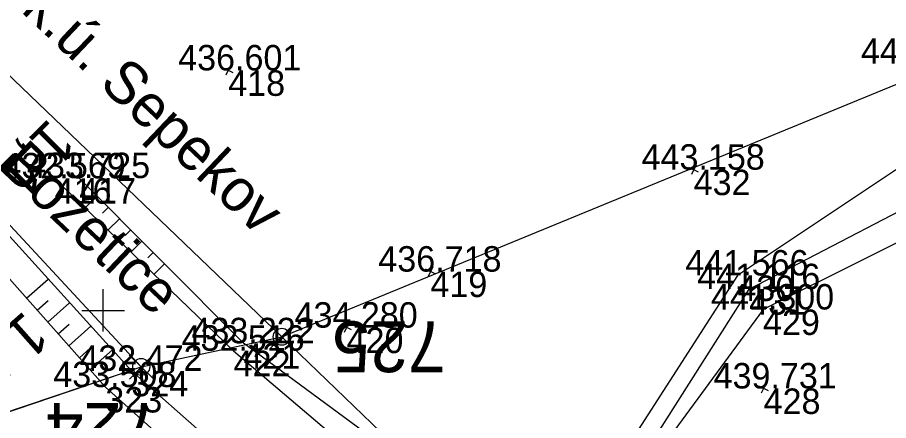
# Model space of a CAD drawing. Extents: x -776734 to -748832, y -1118122 to -976986.
# Drawn here: x -751104.04 to -751063.01, y -1114655.19 to -1114636.18 of the extents above; entities that cross this region are included whole.
import ezdxf

# ---------------------------------------------------------------- set-up
doc = ezdxf.new("R2010")
doc.units = 0
for name, color, linetype in [('KM_Hranice obce', 7, 'Continuous'), ('KM_Hranice parcel', 7, 'Continuous'), ('KM_Názvy ku_obce_kraje', 7, 'Continuous'), ('Level 61 Křížky', 7, 'Continuous'), ('Obvod stavby - SŽ+ČD', 7, 'Continuous'), ('SŽG Vrstva 48', 7, 'Continuous'), ('SŽG Vrstva 49', 7, 'Continuous'), ('SŽG Vrstva 50', 7, 'Continuous'), ('SŽG Vrstva 53', 7, 'Continuous'), ('SŽG Vrstva 60', 7, 'Continuous'), ('SŽG Vrstva 61', 7, 'Continuous'), ('VYT-BODY', 7, 'Continuous')]:
    doc.layers.add(name, color=color, linetype=linetype)

msp = doc.modelspace()

# ---------------------------------------------------------------- linework, layer by layer
at = {"layer": 'KM_Hranice obce'}
for p, q in [((-751091.59, -1114651.24), (-751109.85, -1114633.73)), ((-751091.59, -1114651.24), (-751109.85, -1114633.73)), ((-751047.63, -1114693.52), (-751091.59, -1114651.24)), ((-751047.63, -1114693.52), (-751091.59, -1114651.24))]:
    msp.add_line(p, q, dxfattribs=at)
at = {"layer": 'KM_Hranice parcel'}
for p, q in [((-751098.21, -1114652.66), (-751091.59, -1114651.24)), ((-751118.39, -1114659.47), (-751098.21, -1114652.66))]:
    msp.add_line(p, q, dxfattribs=at)
for points in [[(-751091.59, -1114651.24), (-751052.09, -1114634.98), (-750945.62, -1114595.97)], [(-751098.21, -1114652.66), (-751108.17, -1114641.93), (-751118.24, -1114633.81)]]:
    msp.add_lwpolyline(points, dxfattribs=at)
at = {"layer": 'Level 61 Křížky'}
for p, q in [((-751100, -1114650), (-751100, -1114649)), ((-751101, -1114650), (-751099, -1114650)), ((-751100, -1114651), (-751100, -1114650))]:
    msp.add_line(p, q, dxfattribs=at)
at = {"layer": 'Obvod stavby - SŽ+ČD'}
msp.add_lwpolyline([(-751236.9, -1114707.02), (-751193.03, -1114664.28), (-751178.42, -1114675.26), (-751174.34, -1114678.03), (-751170.9473, -1114676.9001), (-751168.1235, -1114675.9597), (-751162.9, -1114674.22), (-751118.39, -1114659.47), (-751098.21, -1114652.66), (-751091.59, -1114651.24), (-751052.09, -1114634.98), (-751042.9845, -1114631.6438), (-751001.9301, -1114630.5149), (-750919.7259, -1114602.1536)], dxfattribs=at)
at = {"layer": 'SŽG Vrstva 48'}
for p, q in [((-751100.291, -1114644.609), (-751100.846, -1114645.161)), ((-751099.762, -1114645.141), (-751100.034, -1114645.411)), ((-751099.234, -1114645.673), (-751099.766, -1114646.202)), ((-751098.705, -1114646.205), (-751098.966, -1114646.464)), ((-751098.176, -1114646.736), (-751098.686, -1114647.243)), ((-751097.647, -1114647.268), (-751097.897, -1114647.516)), ((-751097.119, -1114647.8), (-751097.606, -1114648.285)), ((-751103.607, -1114649.422), (-751102.589, -1114648.521)), ((-751103.11, -1114649.984), (-751102.598, -1114649.53)), ((-751102.613, -1114650.545), (-751101.582, -1114649.633)), ((-751102.115, -1114651.107), (-751101.597, -1114650.648)), ((-751101.618, -1114651.668), (-751100.576, -1114650.745)), ((-751101.121, -1114652.23), (-751100.597, -1114651.766)), ((-751100.624, -1114652.792), (-751099.569, -1114651.858))]:
    msp.add_line(p, q, dxfattribs=at)
at = {"layer": 'SŽG Vrstva 49'}
for p, q in [((-751094.0015, -1114638.4573), (-751094.2205, -1114638.9067)), ((-751093.8863, -1114638.7915), (-751094.3357, -1114638.5725)), ((-751071.9622, -1114643.4724), (-751072.4118, -1114643.2536)), ((-751072.0776, -1114643.1382), (-751072.2964, -1114643.5878)), ((-751084.3633, -1114648.2785), (-751084.8127, -1114648.0595)), ((-751084.4785, -1114647.9443), (-751084.6975, -1114648.3937)), ((-751088.3113, -1114650.9205), (-751088.7607, -1114650.7015)), ((-751088.4265, -1114650.5863), (-751088.6455, -1114651.0357)), ((-751068.6662, -1114653.7884), (-751069.1158, -1114653.5696)), ((-751068.7816, -1114653.4542), (-751069.0004, -1114653.9038))]:
    msp.add_line(p, q, dxfattribs=at)
for points in [[(-751116.675, -1114632.953), (-751098.674, -1114652.847), (-751090.21, -1114660.329), (-751083.98, -1114663.255), (-751079.08, -1114670.424), (-751065.412, -1114686.286)], [(-751117.644, -1114633.563), (-751099.898, -1114653.612), (-751091.377, -1114661.254), (-751084.998, -1114664.191), (-751079.852, -1114671.705), (-751066.794, -1114687.156)], [(-751020.117, -1114634.765), (-751060.04, -1114641.62), (-751070.127, -1114648.352), (-751076.528, -1114658.314), (-751078.11, -1114663.715)], [(-751019.246, -1114637.748), (-751058.49, -1114644.759), (-751068.921, -1114649.956), (-751075.459, -1114658.878), (-751078.11, -1114663.715)], [(-751102.288, -1114643.771), (-751093.857, -1114651.899), (-751082.797, -1114661.315), (-751076.158, -1114667.661), (-751071.168, -1114674.163), (-751065.653, -1114680.07)], [(-751078.11, -1114663.715), (-751081.827, -1114660.07), (-751093.394, -1114651.547), (-751101.134, -1114643.761)], [(-751078.11, -1114663.715), (-751075.662, -1114658.603), (-751069.572, -1114648.996), (-751058.95, -1114643.469)]]:
    msp.add_lwpolyline(points, dxfattribs=at)
at = {"layer": 'SŽG Vrstva 50'}
for points in [[(-751116.675, -1114632.953), (-751098.674, -1114652.847), (-751090.21, -1114660.329), (-751083.98, -1114663.255), (-751079.08, -1114670.424), (-751065.412, -1114686.286)], [(-751102.288, -1114643.771), (-751093.857, -1114651.899), (-751082.797, -1114661.315), (-751076.158, -1114667.661), (-751071.168, -1114674.163), (-751065.653, -1114680.07)]]:
    msp.add_lwpolyline(points, dxfattribs=at)
at = {"layer": 'SŽG Vrstva 53'}
for points in [[(-751091.59, -1114651.24), (-751052.09, -1114634.98), (-750945.62, -1114595.97), (-750923.65, -1114590.78), (-750909.46, -1114590.94), (-750904.52, -1114591.74), (-750900.07, -1114579.45), (-750884.93, -1114572.87), (-750860.41, -1114581.47), (-750789.41, -1114554.45)], [(-751615.07, -1114840.52), (-751596.62, -1114835), (-751572.02, -1114827.5), (-751551.31, -1114808.23), (-751526.51, -1114811.39), (-751501.68, -1114801.88), (-751460.63, -1114785.23), (-751418.82, -1114768.72), (-751390.21, -1114757.9), (-751377.2, -1114753.63), (-751337.18, -1114740.99), (-751293.44, -1114727.24), (-751276.39, -1114722.19), (-751236.9, -1114707.02), (-751193.03, -1114664.28), (-751178.42, -1114675.26), (-751174.34, -1114678.03), (-751162.9, -1114674.22), (-751118.39, -1114659.47), (-751098.21, -1114652.66), (-751091.59, -1114651.24)]]:
    msp.add_lwpolyline(points, dxfattribs=at)
at = {"layer": 'SŽG Vrstva 60'}
for p, q in [((-751094.111, -1114638.682), (-751094.111, -1114638.682)), ((-751072.187, -1114643.363), (-751072.187, -1114643.363)), ((-751102.288, -1114643.771), (-751102.288, -1114643.771)), ((-751101.134, -1114643.761), (-751101.134, -1114643.761)), ((-751084.588, -1114648.169), (-751084.588, -1114648.169)), ((-751070.127, -1114648.352), (-751070.127, -1114648.352)), ((-751069.572, -1114648.996), (-751069.572, -1114648.996)), ((-751068.921, -1114649.956), (-751068.921, -1114649.956)), ((-751088.536, -1114650.811), (-751088.536, -1114650.811)), ((-751093.394, -1114651.547), (-751093.394, -1114651.547)), ((-751093.857, -1114651.899), (-751093.857, -1114651.899)), ((-751098.674, -1114652.847), (-751098.674, -1114652.847)), ((-751099.898, -1114653.612), (-751099.898, -1114653.612)), ((-751068.891, -1114653.679), (-751068.891, -1114653.679))]:
    msp.add_line(p, q, dxfattribs=at)
at = {"layer": 'VYT-BODY'}
for p, q in [((-751092.1626, -1114650.6823), (-751091.0153, -1114651.7975)), ((-751091.0314, -1114650.6663), (-751092.1466, -1114651.8135)), ((-751098.7826, -1114652.1023), (-751097.6353, -1114653.2175)), ((-751097.6514, -1114652.0863), (-751098.7666, -1114653.2335))]:
    msp.add_line(p, q, dxfattribs=at)
for centre in [(-751091.589, -1114651.2399), (-751098.209, -1114652.6599)]:
    msp.add_circle(centre, 0.4, dxfattribs=at)

# ---------------------------------------------------------------- texts
at = {"layer": 'KM_Názvy ku_obce_kraje'}
for s, rotation, p in [('obec Sepekov, k.ú. Sepekov', 316.50025, (-751117.2844, -1114623.1994)), ('obec Božetice, k.ú. Božetice', 316.51859, (-751121.9004, -1114627.2203))]:
    msp.add_text(s, height=2, rotation=rotation, dxfattribs=at).set_placement(p)
at = {"layer": 'Obvod stavby - SŽ+ČD'}
for s, p in [('725', (-751083.8589, -1114650.5112)), ('724', (-751097.36, -1114654.3606))]:
    msp.add_text(s, height=2.4, rotation=180, dxfattribs=at).set_placement(p)
at = {"layer": 'SŽG Vrstva 48'}
for s, rotation, p in [('1,1', 224.83025, (-751102.533, -1114640.88)), ('1,0', 221.51305, (-751103.7, -1114649.9643))]:
    msp.add_text(s, height=2, rotation=rotation, dxfattribs=at).set_placement(p)
at = {"layer": 'SŽG Vrstva 60'}
for s, p in [('418', (-751094.111, -1114639.882)), ('432', (-751072.187, -1114644.563)), ('416', (-751102.288, -1114644.971)), ('417', (-751101.134, -1114644.961)), ('419', (-751084.588, -1114649.369)), ('430', (-751070.127, -1114649.552)), ('431', (-751069.572, -1114650.196)), ('429', (-751068.921, -1114651.156)), ('420', (-751088.536, -1114652.011)), ('421', (-751093.394, -1114652.747)), ('422', (-751093.857, -1114653.099)), ('324', (-751098.674, -1114654.047)), ('323', (-751099.898, -1114654.812)), ('428', (-751068.891, -1114654.879))]:
    msp.add_text(s, height=1.2, dxfattribs=at).set_placement(p)
at = {"layer": 'SŽG Vrstva 61'}
for s, p in [('447.554', (-751064.31, -1114638.369)), ('436.601', (-751096.4684, -1114638.682)), ('443.158', (-751074.6407, -1114643.363)), ('432.569', (-751104.7417, -1114643.771)), ('433.725', (-751103.5901, -1114643.761)), ('436.718', (-751087.0417, -1114648.169)), ('441.566', (-751072.5789, -1114648.352)), ('441.116', (-751072.0239, -1114648.996)), ('441.300', (-751071.372, -1114649.956)), ('434.280', (-751090.987, -1114650.811)), ('433.222', (-751095.8422, -1114651.547)), ('432.516', (-751096.3089, -1114651.899)), ('432.472', (-751101.1222, -1114652.847)), ('433.508', (-751102.3517, -1114653.612)), ('439.731', (-751071.2484, -1114653.679))]:
    msp.add_text(s, height=1.2, dxfattribs=at).set_placement(p)

doc.saveas('drawing.dxf')
